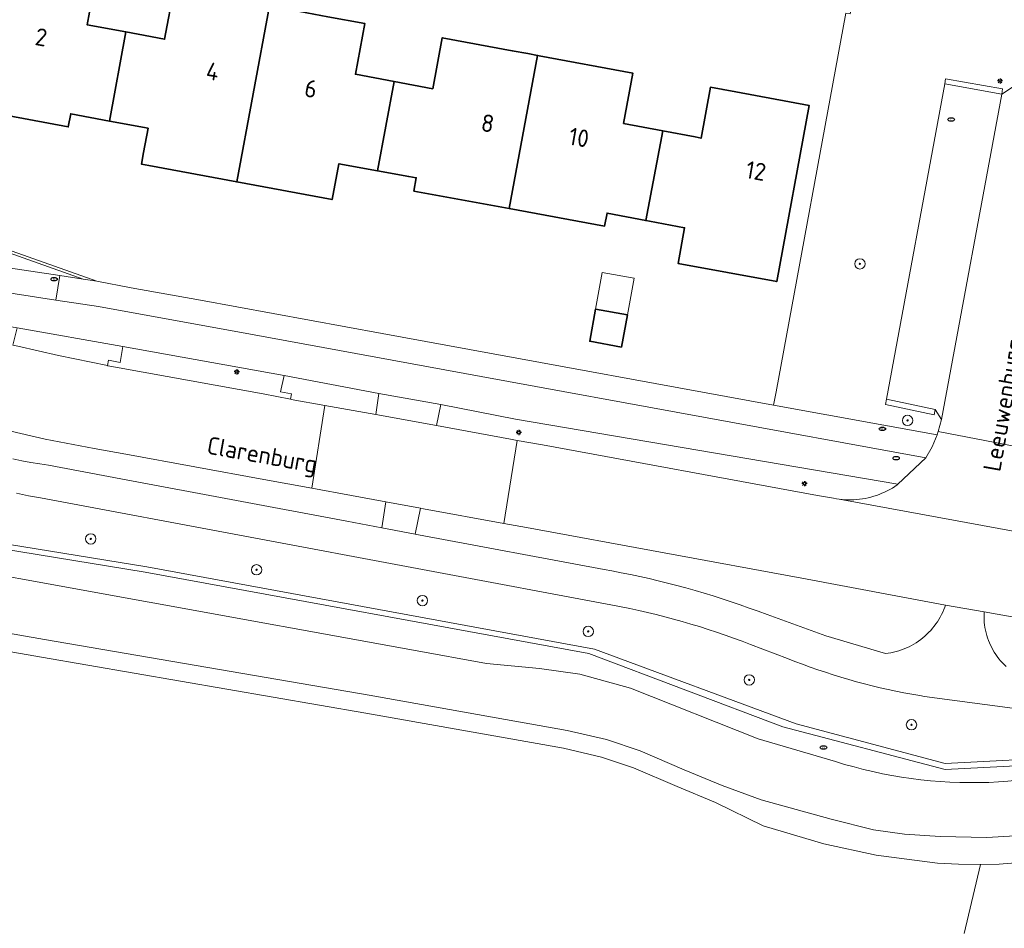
# Model space of a CAD drawing. Header units: metres. Extents: x 152610 to 160096, y 456114 to 462495.
# Tile 446 of 656: x 157918 to 157994, y 459836 to 459906. Entities that reach past the tile are written whole.
import ezdxf
from ezdxf.enums import TextEntityAlignment as Align

# ---------------------------------------------------------------- set-up
doc = ezdxf.new("R2010")
doc.units = ezdxf.units.M
doc.header["$LTSCALE"] = 0.5
doc.layers.get('0').update_dxf_attribs({"linetype": 'CONTINUOUS'})
for name, color, linetype, lineweight in [('B-PV-GK-BESCHOEIING-G', 251, 'GK-BESCHOEIING-SO', 18), ('B-PV-GR-BEPLANTING_CULTUUR_VASTE PLANTENVAK-GV', 251, 'CONTINUOUS', 18), ('B-PV-GR-BOOM-S', 251, 'CONTINUOUS', 25), ('B-PV-GR-GRAS-GV', 251, 'CONTINUOUS', 13), ('B-PV-IE-MEUBILAIR-S', 251, 'CONTINUOUS', 25), ('B-PV-IE-MEUBILAIR_WEGMEUBILAIR-GV', 251, 'CONTINUOUS', 18), ('B-PV-OG-BEBOUWING-GV', 6, 'CONTINUOUS', 35), ('B-PV-OG-BEBOUWING-T18', 1, 'CONTINUOUS', 18), ('B-PV-OG-BEBOUWING_OVERBOUWING-GV', 251, 'CONTINUOUS', 18), ('B-PV-OG-TERREIN_BEGROEID-GV', 251, 'CONTINUOUS', 18), ('B-PV-OG-TERREIN_OEVER-GV', 251, 'CONTINUOUS', 18), ('B-PV-OG-TOPOGRAFIE-T18', 1, 'CONTINUOUS', 18), ('B-PV-OG-WATER_SLOOT-GV', 251, 'CONTINUOUS', 18), ('B-PV-VH-GESLOTENVERHARDING_ASFALT-GV', 251, 'CONTINUOUS', 18), ('B-PV-VH-GESLOTENVERHARDING_BETON-GV', 251, 'CONTINUOUS', 18), ('B-PV-VH-OPENVERHARDING_BETONSTRAATSTEEN-GV', 251, 'CONTINUOUS', 18), ('B-PV-VH-OPENVERHARDING_TEGEL-GV', 251, 'CONTINUOUS', 18)]:
    doc.layers.add(name, color=color, linetype=linetype, lineweight=lineweight)
doc.styles.add('NLCS-ISO', font='NLCS-ISO.ttf')
doc.styles.add('NLCS-ISO-M750-T18', font='NLCS-ISO.ttf', dxfattribs={"height": 1.35})
doc.linetypes.add('GK-BESCHOEIING-SO', pattern='A,18,-3,[1,NLCS.SHX,S=0.6,R=0,X=0,Y=0],-3', length=24)

# ---------------------------------------------------------------- blocks, each defined once
blk = doc.blocks.new('SIE-MEUBILAIR_PAAL_LICHTMAST-SO')
for points in [[(-0.62, 0), (-1, 0)], [(-0.71, 0.71), (-0.44, 0.44)], [(0, 1), (0, 0.62)], [(0.44, 0.44), (0.71, 0.71)], [(1, 0), (0.62, 0)], [(-0.71, -0.71), (-0.44, -0.44)], [(0, -0.62), (0, -1)], [(0.44, -0.44), (0.71, -0.71)]]:
    blk.add_lwpolyline(points)
blk.add_circle((0, 0), 0.5)
blk = doc.blocks.new('SIE-MEUBILAIR_PUT_RIOOLPUT-SO')
blk.add_ellipse((0, 0), major_axis=(1.25, 0), ratio=0.54)
at = {"style": 'NLCS-ISO'}
blk.add_text('ri', height=0.75, dxfattribs=at).set_placement((-0.04, 0.07), align=Align.MIDDLE_CENTER)
blk = doc.blocks.new('SGR-BOOM_GBKN-SO')
at = {"linetype": 'ByBlock', "lineweight": 18}
h = blk.add_hatch(color=0, dxfattribs=at)
h.dxf.hatch_style = 1
edge = h.paths.add_edge_path()
edge.add_arc((0, 0), 0.25, 0, 360)
at = {"color": 0, "linetype": 'ByBlock', "lineweight": 18}
for radius in [2, 0.25]:
    blk.add_circle((0, 0), radius, dxfattribs=at)
at = {"color": 0, "linetype": 'ByBlock', "lineweight": 18, "style": 'NLCS-ISO'}
blk.add_attdef('SOORT', (2.5, 0), '', height=1.5, dxfattribs=at)

msp = doc.modelspace()

# ---------------------------------------------------------------- linework, layer by layer
at = {"layer": 'B-PV-GK-BESCHOEIING-G', "flags": 128}
msp.add_lwpolyline([(157621.543, 459766.067), (157631.048, 459764.67), (157642.392, 459762.921), (157651.111, 459761.466), (157658.881, 459760.528), (157670.486, 459759.043), (157671.519, 459758.901), (157672.555, 459758.776), (157673.593, 459758.666), (157674.632, 459758.573), (157675.673, 459758.495), (157676.714, 459758.433), (157677.757, 459758.387), (157678.8, 459758.357), (157679.843, 459758.343), (157680.886, 459758.346), (157681.93, 459758.364), (157682.972, 459758.398), (157684.015, 459758.448), (157685.056, 459758.514), (157686.096, 459758.596), (157686.593, 459758.641), (157691.469, 459758.993), (157692.877, 459759.131), (157694.284, 459759.284), (157695.689, 459759.454), (157697.091, 459759.64), (157698.492, 459759.841), (157699.891, 459760.058), (157701.286, 459760.291), (157702.679, 459760.54), (157704.07, 459760.805), (157705.457, 459761.085), (157706.84, 459761.381), (157708.221, 459761.692), (157709.598, 459762.019), (157710.971, 459762.362), (157712.34, 459762.72), (157713.705, 459763.094), (157715.065, 459763.483), (157716.421, 459763.887), (157717.773, 459764.307), (157719.119, 459764.741), (157720.461, 459765.192), (157721.797, 459765.657), (157723.128, 459766.137), (157724.454, 459766.632), (157725.774, 459767.143), (157727.088, 459767.668), (157728.396, 459768.208), (157729.698, 459768.763), (157730.993, 459769.332), (157732.282, 459769.916), (157733.504, 459770.486), (157734.605, 459771.021), (157735.7, 459771.57), (157736.787, 459772.134), (157737.867, 459772.711), (157738.939, 459773.303), (157740.003, 459773.908), (157741.06, 459774.528), (157742.108, 459775.161), (157743.147, 459775.808), (157744.179, 459776.468), (157745.201, 459777.142), (157746.215, 459777.829), (157746.665, 459778.14), (157751.466, 459781.377), (157754.544, 459783.551), (157759.862, 459787.893), (157767.004, 459793.665), (157769.663, 459795.836), (157771.592, 459797.477), (157772.996, 459799.061), (157773.88, 459800.012), (157774.034, 459800.485), (157774.439, 459802.482), (157774.677, 459804.995), (157775.837, 459806.35), (157777.24, 459806.647), (157777.583, 459806.728), (157777.923, 459806.824), (157778.259, 459806.935), (157778.589, 459807.061), (157778.912, 459807.202), (157779.229, 459807.358), (157779.539, 459807.528), (157779.841, 459807.712), (157780.134, 459807.909), (157780.418, 459808.119), (157780.692, 459808.342), (157780.955, 459808.577), (157781.208, 459808.824), (157781.314, 459808.934), (157784.487, 459812.368), (157787.194, 459815.116), (157791.103, 459818.503), (157792.459, 459819.51), (157792.799, 459819.78), (157793.128, 459820.063), (157793.447, 459820.358), (157793.755, 459820.664), (157794.051, 459820.982), (157794.335, 459821.31), (157794.607, 459821.648), (157794.867, 459821.996), (157795.113, 459822.354), (157795.346, 459822.72), (157795.565, 459823.095), (157795.771, 459823.477), (157795.962, 459823.867), (157796.139, 459824.263), (157796.301, 459824.666), (157796.448, 459825.075), (157796.558, 459825.416), (157797.833, 459830.252), (157799.338, 459839.181), (157799.825, 459844.168), (157802.799, 459860.033), (157803.904, 459866.493), (157803.979, 459866.989), (157804.069, 459867.481), (157804.175, 459867.97), (157804.297, 459868.456), (157804.434, 459868.938), (157804.586, 459869.415), (157804.754, 459869.886), (157804.937, 459870.353), (157805.134, 459870.813), (157805.346, 459871.266), (157805.572, 459871.713), (157805.813, 459872.152), (157806.068, 459872.583), (157806.336, 459873.006), (157806.617, 459873.42), (157806.912, 459873.825), (157807.219, 459874.22), (157807.539, 459874.606), (157807.871, 459874.981), (157808.215, 459875.345), (157808.57, 459875.697), (157808.936, 459876.039), (157809.313, 459876.368), (157809.701, 459876.686), (157810.098, 459876.99), (157810.505, 459877.282), (157810.921, 459877.561), (157811.345, 459877.826), (157811.528, 459877.935), (157812.002, 459878.151), (157812.482, 459878.352), (157812.968, 459878.539), (157813.459, 459878.711), (157813.956, 459878.868), (157814.457, 459879.009), (157814.963, 459879.135), (157815.472, 459879.245), (157815.984, 459879.339), (157816.499, 459879.418), (157817.015, 459879.481), (157817.534, 459879.528), (157818.02, 459879.558), (157818.905, 459879.593), (157819.791, 459879.612), (157820.676, 459879.615), (157821.562, 459879.603), (157822.447, 459879.574), (157823.332, 459879.529), (157824.216, 459879.468), (157825.098, 459879.392), (157825.979, 459879.299), (157826.858, 459879.191), (157827.735, 459879.066), (157828.61, 459878.926), (157829.482, 459878.77), (157829.829, 459878.703), (157847.691, 459875.272), (157865.972, 459871.844), (157882.201, 459869.24), (157907.939, 459864.663), (157948.65, 459857.262), (157954.27, 459856.255), (157958.365, 459855.867), (157961.463, 459855.418), (157965.353, 459854.346), (157975.192, 459850.435), (157981.133, 459848.696), (157981.85, 459848.478), (157982.571, 459848.275), (157983.296, 459848.088), (157984.025, 459847.916), (157984.758, 459847.76), (157985.493, 459847.62), (157986.232, 459847.495), (157986.973, 459847.386), (157987.716, 459847.293), (157988.461, 459847.216), (157989.208, 459847.155), (157989.956, 459847.109), (157990.704, 459847.08), (157991.453, 459847.067), (157992.202, 459847.07), (157992.951, 459847.088), (157993.699, 459847.123), (157994.416, 459847.171), (157998.714, 459847.624), (158000, 459847.633), (158009.32, 459846.378), (158022.876, 459843.827), (158034.469, 459841.861), (158044.977, 459839.819), (158047.253, 459839.446), (158053.831, 459839.622), (158055.86, 459839.703), (158056.805, 459839.603), (158057.541, 459839.502), (158058.277, 459839.296), (158059.083, 459838.951), (158060.206, 459838.327), (158060.828, 459837.754), (158066.888, 459832.17), (158069.422, 459829.419), (158073.654, 459823.494), (158074.393, 459822.728), (158079.172, 459818.975), (158081.949, 459816.68), (158083.317, 459816.023), (158088.641, 459814.932), (158095.297, 459813.674), (158095.505, 459813.573), (158095.706, 459813.458), (158095.899, 459813.33), (158096.082, 459813.188), (158096.255, 459813.034), (158096.418, 459812.869), (158096.568, 459812.693), (158096.706, 459812.507), (158096.83, 459812.312), (158096.941, 459812.108), (158097.038, 459811.898), (158097.12, 459811.681), (158097.186, 459811.459), (158097.237, 459811.234), (158097.273, 459811.005), (158097.293, 459810.774), (158097.296, 459810.542), (158097.284, 459810.311), (158097.255, 459810.081), (158097.211, 459809.854), (158097.207, 459809.835)], dxfattribs=at)
at = {"layer": 'B-PV-GR-BEPLANTING_CULTUUR_VASTE PLANTENVAK-GV', "flags": 128}
msp.add_lwpolyline([(157923.23, 459885.847), (157913.623, 459889.261), (157912.444, 459889.694), (157911.756, 459890.456), (157911.455, 459891.294), (157911.057, 459889.144), (157910.895, 459888.266), (157913.449, 459887.461), (157916.967, 459886.803), (157921.426, 459886.122)], close=True, dxfattribs=at)
at = {"layer": 'B-PV-GR-GRAS-GV', "flags": 128}
for points in [[(157991.052, 459835.446), (157992.3, 459840.754), (157990.619, 459840.801), (157988.989, 459840.871), (157984.276, 459841.492), (157980.25, 459842.343), (157975.569, 459843.75), (157971.913, 459845.53), (157968.96, 459846.764), (157965.599, 459848.198), (157963.141, 459849.031), (157960.212, 459849.712), (157944.995, 459852.419), (157920.026, 459856.723), (157893.812, 459861.301)], [(158043.915, 459834.452), (158031.801, 459836.752), (158020.278, 459838.847), (158014.018, 459839.996), (158008.467, 459841.043), (158004.904, 459841.383), (158000.614, 459841.396), (157997.191, 459841.071), (157993.741, 459840.777), (157992.3, 459840.754), (157991.052, 459835.446)]]:
    msp.add_lwpolyline(points, dxfattribs=at)
at = {"layer": 'B-PV-IE-MEUBILAIR_WEGMEUBILAIR-GV', "flags": 128}
msp.add_lwpolyline([(157913.623, 459889.261), (157923.23, 459885.847), (157924.277, 459885.687), (157913.691, 459889.449)], dxfattribs=at)
at = {"layer": 'B-PV-OG-BEBOUWING-GV', "flags": 128}
for points in [[(157926.529, 459904.892), (157923.538, 459905.447), (157924.255, 459909.371), (157922.039, 459909.778), (157916.654, 459910.767), (157914.475, 459898.99), (157922.085, 459897.574), (157922.273, 459898.59), (157925.254, 459898.03)], [(157927.89, 459895.604), (157927.725, 459894.708), (157928.297, 459894.602), (157935.061, 459893.347), (157937.569, 459906.901), (157937.135, 459906.981), (157935.259, 459907.328), (157930.231, 459908.258), (157929.5, 459904.333), (157927.455, 459904.72), (157926.529, 459904.892), (157925.254, 459898.03), (157928.235, 459897.471)], [(157945.901, 459894.196), (157947.167, 459901.078), (157944.187, 459901.636), (157944.91, 459905.552), (157942.056, 459906.071), (157939.362, 459906.569), (157938.161, 459906.792), (157937.569, 459906.901), (157935.061, 459893.347), (157942.396, 459891.986), (157942.915, 459894.745)], [(157945.901, 459894.196), (157948.299, 459893.755), (157948.879, 459893.659), (157948.694, 459892.635), (157956.033, 459891.291), (157958.207, 459903.084), (157957.464, 459903.223), (157956.264, 459903.447), (157950.874, 459904.452), (157950.146, 459900.52), (157947.167, 459901.078)], [(157964.83, 459897.853), (157965.544, 459901.73), (157958.346, 459903.058), (157958.207, 459903.084), (157956.033, 459891.291), (157963.373, 459889.946), (157963.557, 459890.938), (157966.54, 459890.369), (157967.857, 459897.276)], [(157967.857, 459897.276), (157966.54, 459890.369), (157966.832, 459890.313), (157969.525, 459889.81), (157969.031, 459887.065), (157976.618, 459885.659), (157979.124, 459899.221), (157973.472, 459900.271), (157972.495, 459900.452), (157971.52, 459900.633), (157970.797, 459896.71), (157970.335, 459896.804)], [(157964.683, 459880.625), (157965.132, 459883.108), (157962.684, 459883.551), (157962.235, 459881.068)]]:
    msp.add_lwpolyline(points, close=True, dxfattribs=at)
at = {"layer": 'B-PV-OG-BEBOUWING_OVERBOUWING-GV', "flags": 128}
msp.add_lwpolyline([(157965.132, 459883.108), (157965.637, 459885.931), (157963.188, 459886.369), (157962.684, 459883.551)], close=True, dxfattribs=at)
at = {"layer": 'B-PV-OG-TERREIN_BEGROEID-GV', "flags": 128}
for points in [[(157997.97, 459936.47), (157993.381, 459943.104), (157993.1, 459943.51), (157989.31, 459944.276), (157982.507, 459907.562), (157982.271, 459906.291), (157981.943, 459906.352), (157976.571, 459877.16), (157976.386, 459876.154), (157988.969, 459873.85), (157989.06, 459874.11), (157989.31, 459875.04), (157988.82, 459875.8), (157988.736, 459875.409), (157984.996, 459876.209), (157985.08, 459876.6), (157989.55, 459900.9), (157989.621, 459901.293), (157994.011, 459900.503), (157993.94, 459900.11), (157994.93, 459900.74)], [(157917.823, 459872.002), (157918.512, 459871.867), (157919.203, 459871.74), (157919.896, 459871.62), (157920.555, 459871.514), (157926.145, 459870.464), (157943.527, 459867.199), (157946.224, 459866.693), (157946.544, 459868.702), (157943.901, 459869.188), (157940.841, 459869.751), (157937.15, 459870.43), (157926.515, 459872.361), (157924.089, 459872.802), (157920.303, 459873.536), (157916.548, 459874.412)], [(157995.162, 459852.746), (157988.009, 459853.712), (157987.641, 459853.772), (157987.026, 459853.879), (157986.412, 459853.993), (157985.8, 459854.116), (157985.19, 459854.246), (157984.581, 459854.384), (157983.974, 459854.53), (157983.369, 459854.684), (157982.766, 459854.845), (157982.166, 459855.015), (157981.567, 459855.192), (157980.971, 459855.376), (157980.377, 459855.568), (157979.785, 459855.768), (157979.197, 459855.975), (157978.611, 459856.19), (157978.027, 459856.412), (157977.447, 459856.642), (157974.6, 459857.72), (157973.953, 459857.966), (157973.303, 459858.205), (157972.651, 459858.436), (157971.996, 459858.66), (157971.338, 459858.876), (157970.678, 459859.084), (157970.015, 459859.285), (157969.351, 459859.478), (157968.684, 459859.664), (157968.015, 459859.842), (157967.344, 459860.012), (157966.671, 459860.174), (157965.996, 459860.328), (157965.319, 459860.475), (157964.641, 459860.614), (157964.25, 459860.69), (157920.779, 459868.854), (157919.96, 459869), (157919.025, 459869.174), (157918.093, 459869.356)], [(158000, 459848.626), (157989.59, 459848.07), (157977.08, 459851.37), (157962.17, 459857.01), (157928.01, 459863.29), (157896.136, 459868.487)], [(157896.136, 459868.487), (157928.01, 459863.29), (157962.17, 459857.01), (157977.08, 459851.37), (157989.59, 459848.07), (158000, 459848.626)], [(157999.407, 459849.059), (157989.588, 459848.538), (157978.128, 459851.599), (157962.584, 459857.341), (157928.14, 459863.702), (157902.388, 459867.888)], [(157902.388, 459867.888), (157928.14, 459863.702), (157962.584, 459857.341), (157978.128, 459851.599), (157989.588, 459848.538), (157999.407, 459849.059)], [(157907.939, 459864.663), (157948.65, 459857.262), (157954.27, 459856.255), (157958.365, 459855.867), (157961.463, 459855.418), (157965.353, 459854.346), (157975.192, 459850.435), (157981.133, 459848.696), (157981.85, 459848.478), (157982.571, 459848.275), (157983.296, 459848.088), (157984.025, 459847.916), (157984.758, 459847.76), (157985.494, 459847.62), (157986.232, 459847.495), (157986.973, 459847.386), (157987.716, 459847.293), (157988.462, 459847.216), (157989.208, 459847.155), (157989.956, 459847.109), (157990.704, 459847.08), (157991.453, 459847.067), (157992.202, 459847.07), (157992.951, 459847.088), (157993.699, 459847.123), (157994.416, 459847.171)], [(157998.76, 459859.11), (157992.594, 459860.229), (157992.584, 459860.025), (157992.582, 459859.821), (157992.587, 459859.618), (157992.601, 459859.414), (157992.623, 459859.212), (157992.653, 459859.01), (157992.69, 459858.81), (157992.736, 459858.611), (157992.789, 459858.414), (157992.85, 459858.219), (157992.918, 459858.027), (157992.994, 459857.838), (157993.078, 459857.652), (157993.168, 459857.469), (157993.266, 459857.29), (157993.37, 459857.115), (157993.482, 459856.945), (157993.6, 459856.778), (157993.724, 459856.617), (157993.855, 459856.46), (157993.991, 459856.309), (157994.134, 459856.163), (157994.282, 459856.023)]]:
    msp.add_lwpolyline(points, dxfattribs=at)
for points in [[(157926.279, 459880.661), (157918.146, 459882.109), (157917.829, 459880.775), (157918.196, 459880.686), (157921.346, 459879.971), (157925.096, 459879.191), (157925.183, 459879.609), (157926.077, 459879.445)], [(157945.987, 459877.049), (157938.706, 459878.433), (157938.424, 459877.174), (157939.283, 459877.016), (157939.202, 459876.599), (157939.236, 459876.592), (157941.848, 459876.128), (157945.759, 459875.432)], [(157956.51, 459875.06), (157950.772, 459876.193), (157950.444, 459874.589), (157956.12, 459873.53), (157956.647, 459873.434), (157958.59, 459873.08), (157979.77, 459869.19), (157980.99, 459868.98), (157981.21, 459868.939), (157981.432, 459868.905), (157981.655, 459868.88), (157981.878, 459868.862), (157982.102, 459868.853), (157982.327, 459868.851), (157982.551, 459868.858), (157982.775, 459868.872), (157982.998, 459868.894), (157983.22, 459868.925), (157983.441, 459868.963), (157983.66, 459869.009), (157983.878, 459869.063), (157984.094, 459869.125), (157984.307, 459869.194), (157984.517, 459869.271), (157984.725, 459869.355), (157984.93, 459869.447), (157985.131, 459869.546), (157985.329, 459869.652), (157985.522, 459869.765), (157985.712, 459869.885), (157985.897, 459870.011), (157985.951, 459870.05)], [(157949.433, 459868.17), (157949.191, 459868.214), (157948.797, 459866.209), (157949.055, 459866.161), (157963.33, 459863.48), (157963.926, 459863.373), (157964.645, 459863.237), (157965.362, 459863.094), (157966.077, 459862.942), (157966.791, 459862.782), (157967.503, 459862.615), (157968.213, 459862.44), (157968.921, 459862.257), (157969.627, 459862.067), (157970.331, 459861.869), (157971.033, 459861.663), (157971.732, 459861.449), (157972.429, 459861.228), (157973.124, 459860.999), (157973.816, 459860.762), (157974.505, 459860.519), (157975.192, 459860.267), (157975.876, 459860.008), (157980.393, 459858.369), (157985, 459857.004), (157985.209, 459857.032), (157985.416, 459857.069), (157985.622, 459857.113), (157985.827, 459857.165), (157986.029, 459857.224), (157986.229, 459857.291), (157986.426, 459857.366), (157986.62, 459857.448), (157986.81, 459857.538), (157986.998, 459857.635), (157987.181, 459857.738), (157987.36, 459857.849), (157987.536, 459857.966), (157987.706, 459858.09), (157987.872, 459858.22), (157988.032, 459858.357), (157988.187, 459858.499), (157988.337, 459858.648), (157988.481, 459858.801), (157988.619, 459858.96), (157988.751, 459859.125), (157988.877, 459859.294), (157988.996, 459859.468), (157989.108, 459859.646), (157989.214, 459859.828), (157989.313, 459860.015), (157989.404, 459860.205), (157989.488, 459860.398), (157989.565, 459860.594), (157989.62, 459860.75), (157978.56, 459862.83), (157957.37, 459866.71), (157955.613, 459867.033)]]:
    msp.add_lwpolyline(points, close=True, dxfattribs=at)
at = {"layer": 'B-PV-OG-TERREIN_OEVER-GV', "flags": 128}
for points in [[(158047.82, 459831.492), (158044.637, 459836.097), (158033.095, 459837.991), (158019.933, 459840.498), (158011.86, 459841.965), (158007.851, 459842.675), (158004.886, 459843.134), (158002.088, 459843.259), (157997.138, 459843.093), (157992.792, 459842.845), (157989.204, 459842.926), (157986.448, 459843.093), (157984.068, 459843.427), (157980.81, 459844.262), (157975.419, 459845.746), (157972.425, 459846.839), (157969.506, 459848.058), (157966.101, 459849.511), (157963.526, 459850.383), (157960.495, 459851.089), (157945.238, 459853.803), (157920.267, 459858.107), (157894.057, 459862.684)], [(157893.812, 459861.301), (157920.026, 459856.723), (157944.995, 459852.419), (157960.212, 459849.712), (157963.141, 459849.031), (157965.599, 459848.198), (157968.96, 459846.764), (157971.913, 459845.53), (157975.569, 459843.75), (157980.25, 459842.343), (157984.276, 459841.492), (157988.989, 459840.871), (157990.619, 459840.801), (157992.3, 459840.754), (157993.741, 459840.777), (157997.191, 459841.071), (158000.614, 459841.396), (158004.904, 459841.383), (158008.467, 459841.043), (158014.018, 459839.996), (158020.278, 459838.847), (158031.801, 459836.752), (158043.915, 459834.452)]]:
    msp.add_lwpolyline(points, dxfattribs=at)
at = {"layer": 'B-PV-OG-WATER_SLOOT-GV', "flags": 128}
for points in [[(157994.416, 459847.171), (157993.699, 459847.123), (157992.951, 459847.088), (157992.202, 459847.07), (157991.453, 459847.067), (157990.704, 459847.08), (157989.956, 459847.109), (157989.208, 459847.155), (157988.462, 459847.216), (157987.716, 459847.293), (157986.973, 459847.386), (157986.232, 459847.495), (157985.494, 459847.62), (157984.758, 459847.76), (157984.025, 459847.916), (157983.296, 459848.088), (157982.571, 459848.275), (157981.85, 459848.478), (157981.133, 459848.696), (157975.192, 459850.435), (157965.353, 459854.346), (157961.463, 459855.418), (157958.365, 459855.867), (157954.27, 459856.255), (157948.65, 459857.262), (157907.939, 459864.663)], [(157894.057, 459862.684), (157920.267, 459858.107), (157945.238, 459853.803), (157960.495, 459851.089), (157963.526, 459850.383), (157966.101, 459849.511), (157969.506, 459848.058), (157972.425, 459846.839), (157975.419, 459845.746), (157980.81, 459844.262), (157984.068, 459843.427), (157986.448, 459843.093), (157989.204, 459842.926), (157992.792, 459842.845), (157997.138, 459843.093), (158002.088, 459843.259), (158004.886, 459843.134), (158007.851, 459842.675), (158011.86, 459841.965), (158019.933, 459840.498), (158033.095, 459837.991), (158044.637, 459836.097), (158047.82, 459831.492)]]:
    msp.add_lwpolyline(points, dxfattribs=at)
at = {"layer": 'B-PV-VH-GESLOTENVERHARDING_ASFALT-GV', "flags": 128}
for points in [[(157950.772, 459876.193), (157956.51, 459875.06), (157985.951, 459870.05), (157988.102, 459872.089), (157953.874, 459878.35), (157936.125, 459881.607), (157924.404, 459883.748), (157921.14, 459884.246), (157918.003, 459884.726), (157913.43, 459885.551), (157911.866, 459885.962), (157911.377, 459884.241), (157911.173, 459883.524), (157912.072, 459883.225), (157916.06, 459882.443), (157918.146, 459882.109), (157926.279, 459880.661), (157938.706, 459878.433), (157945.987, 459877.049)], [(157945.759, 459875.432), (157941.848, 459876.128), (157940.841, 459869.751), (157943.901, 459869.188), (157946.544, 459868.702), (157949.191, 459868.214), (157949.433, 459868.17), (157955.613, 459867.033), (157956.647, 459873.434), (157956.12, 459873.53), (157950.444, 459874.589)], [(158000, 459865.484), (157981.432, 459868.905), (157981.21, 459868.939), (157980.99, 459868.98), (157979.77, 459869.19), (157958.59, 459873.08), (157956.647, 459873.434), (157955.613, 459867.033), (157957.37, 459866.71), (157978.56, 459862.83), (157989.62, 459860.75), (157992.594, 459860.229), (157998.76, 459859.11), (158000, 459858.882), (157999.941, 459862.6)]]:
    msp.add_lwpolyline(points, close=True, dxfattribs=at)
for points in [[(157916.548, 459874.412), (157920.303, 459873.536), (157924.089, 459872.802), (157926.515, 459872.361), (157937.15, 459870.43), (157940.841, 459869.751), (157941.848, 459876.128), (157939.236, 459876.592), (157939.202, 459876.599), (157937.079, 459877.011), (157926.01, 459879.029), (157925.124, 459879.185), (157925.096, 459879.191), (157921.346, 459879.971), (157918.196, 459880.686)], [(157994.909, 459872.996), (157991.977, 459873.554), (157989.06, 459874.11), (157988.969, 459873.85), (157988.596, 459872.94), (157988.102, 459872.089), (157985.951, 459870.05), (157985.897, 459870.011), (157985.712, 459869.885), (157985.522, 459869.765), (157985.329, 459869.652), (157985.131, 459869.546), (157984.93, 459869.447), (157984.725, 459869.355), (157984.517, 459869.271), (157984.307, 459869.194), (157984.094, 459869.125), (157983.878, 459869.063), (157983.66, 459869.009), (157983.441, 459868.963), (157983.22, 459868.925), (157982.998, 459868.894), (157982.775, 459868.872), (157982.551, 459868.858), (157982.327, 459868.851), (157982.102, 459868.853), (157981.878, 459868.862), (157981.655, 459868.88), (157981.432, 459868.905), (158000, 459865.484)], [(157994.282, 459856.023), (157994.134, 459856.163), (157993.991, 459856.309), (157993.855, 459856.46), (157993.724, 459856.617), (157993.6, 459856.778), (157993.482, 459856.945), (157993.37, 459857.115), (157993.266, 459857.29), (157993.168, 459857.469), (157993.078, 459857.652), (157992.994, 459857.838), (157992.918, 459858.027), (157992.85, 459858.219), (157992.789, 459858.414), (157992.736, 459858.611), (157992.69, 459858.81), (157992.653, 459859.01), (157992.623, 459859.212), (157992.601, 459859.414), (157992.587, 459859.618), (157992.582, 459859.821), (157992.584, 459860.025), (157992.594, 459860.229), (157989.62, 459860.75), (157989.565, 459860.594), (157989.488, 459860.398), (157989.404, 459860.205), (157989.313, 459860.015), (157989.214, 459859.828), (157989.108, 459859.646), (157988.996, 459859.468), (157988.877, 459859.294), (157988.751, 459859.125), (157988.619, 459858.96), (157988.481, 459858.801), (157988.337, 459858.648), (157988.187, 459858.499), (157988.032, 459858.357), (157987.872, 459858.22), (157987.706, 459858.09), (157987.536, 459857.966), (157987.36, 459857.849), (157987.181, 459857.738), (157986.998, 459857.635), (157986.81, 459857.538), (157986.62, 459857.448), (157986.426, 459857.366), (157986.229, 459857.291), (157986.029, 459857.224), (157985.827, 459857.165), (157985.622, 459857.113), (157985.416, 459857.069), (157985.209, 459857.032), (157985, 459857.004), (157980.393, 459858.369), (157975.876, 459860.008), (157975.192, 459860.267), (157974.505, 459860.519), (157973.816, 459860.762), (157973.124, 459860.999), (157972.429, 459861.228), (157971.732, 459861.449), (157971.033, 459861.663), (157970.331, 459861.869), (157969.627, 459862.067), (157968.921, 459862.257), (157968.213, 459862.44), (157967.503, 459862.615), (157966.791, 459862.782), (157966.077, 459862.942), (157965.362, 459863.094), (157964.645, 459863.237), (157963.926, 459863.373), (157963.33, 459863.48), (157949.055, 459866.161), (157948.797, 459866.209), (157946.224, 459866.693), (157943.527, 459867.199), (157926.145, 459870.464), (157920.555, 459871.514), (157919.896, 459871.62), (157919.203, 459871.74), (157918.512, 459871.867), (157917.823, 459872.002)], [(157918.093, 459869.356), (157919.025, 459869.174), (157919.96, 459869), (157920.779, 459868.854), (157964.25, 459860.69), (157964.641, 459860.614), (157965.319, 459860.475), (157965.996, 459860.328), (157966.671, 459860.174), (157967.344, 459860.012), (157968.015, 459859.842), (157968.684, 459859.664), (157969.351, 459859.478), (157970.015, 459859.285), (157970.678, 459859.084), (157971.338, 459858.876), (157971.996, 459858.66), (157972.651, 459858.436), (157973.303, 459858.205), (157973.953, 459857.966), (157974.6, 459857.72), (157977.447, 459856.642), (157978.027, 459856.412), (157978.611, 459856.19), (157979.197, 459855.975), (157979.785, 459855.768), (157980.377, 459855.568), (157980.971, 459855.376), (157981.567, 459855.192), (157982.166, 459855.015), (157982.766, 459854.845), (157983.369, 459854.684), (157983.974, 459854.53), (157984.581, 459854.384), (157985.19, 459854.246), (157985.8, 459854.116), (157986.412, 459853.993), (157987.026, 459853.879), (157987.641, 459853.772), (157988.009, 459853.712), (157995.162, 459852.746)]]:
    msp.add_lwpolyline(points, dxfattribs=at)
at = {"layer": 'B-PV-VH-GESLOTENVERHARDING_BETON-GV', "flags": 128}
msp.add_lwpolyline([(157913.623, 459889.261), (157923.23, 459885.847), (157924.277, 459885.687), (157913.691, 459889.449)], dxfattribs=at)
at = {"layer": 'B-PV-VH-OPENVERHARDING_BETONSTRAATSTEEN-GV', "flags": 128}
for points in [[(157993.94, 459900.11), (157989.55, 459900.9), (157985.08, 459876.6), (157988.82, 459875.8), (157989.31, 459875.04)], [(157994.011, 459900.503), (157989.621, 459901.293), (157989.55, 459900.9), (157993.94, 459900.11)], [(157950.772, 459876.193), (157945.987, 459877.049), (157945.759, 459875.432), (157950.444, 459874.589)], [(157988.82, 459875.8), (157985.08, 459876.6), (157984.996, 459876.209), (157988.736, 459875.409)], [(157949.191, 459868.214), (157946.544, 459868.702), (157946.224, 459866.693), (157948.797, 459866.209)]]:
    msp.add_lwpolyline(points, close=True, dxfattribs=at)
msp.add_lwpolyline([(157994.93, 459900.74), (157993.94, 459900.11), (157989.31, 459875.04), (157989.06, 459874.11), (157991.977, 459873.554), (157994.909, 459872.996)], dxfattribs=at)
at = {"layer": 'B-PV-VH-OPENVERHARDING_TEGEL-GV', "flags": 128}
for points in [[(157911.866, 459885.962), (157913.43, 459885.551), (157918.003, 459884.726), (157921.14, 459884.246), (157921.426, 459886.122), (157916.967, 459886.803), (157913.449, 459887.461), (157910.895, 459888.266), (157905.99, 459889.888), (157904.347, 459890.434), (157899.19, 459892.445), (157896.701, 459893.467), (157895.988, 459891.73), (157905.295, 459888.038), (157908.943, 459886.812)], [(157988.102, 459872.089), (157988.596, 459872.94), (157988.969, 459873.85), (157976.386, 459876.154), (157951.14, 459880.779), (157946.246, 459881.675), (157932.259, 459884.23), (157926.919, 459885.174), (157924.277, 459885.687), (157923.23, 459885.847), (157921.426, 459886.122), (157921.14, 459884.246), (157924.404, 459883.748), (157936.125, 459881.607), (157953.874, 459878.35)], [(157938.706, 459878.433), (157926.279, 459880.661), (157926.077, 459879.445), (157925.183, 459879.609), (157925.096, 459879.191), (157925.124, 459879.185), (157926.01, 459879.029), (157937.079, 459877.011), (157939.202, 459876.599), (157939.283, 459877.016), (157938.424, 459877.174)]]:
    msp.add_lwpolyline(points, close=True, dxfattribs=at)

# ---------------------------------------------------------------- block references
at = {"layer": 'B-PV-GR-BOOM-S', "xscale": 0.2, "yscale": 0.2, "zscale": 0.2}
for p in [(157983.03, 459887.03), (157986.693, 459874.969), (157923.817, 459865.839), (157936.583, 459863.465), (157949.35, 459861.091), (157962.117, 459858.717), (157974.508, 459854.978), (157986.998, 459851.526)]:
    msp.add_blockref('SGR-BOOM_GBKN-SO', p, dxfattribs=at)
at = {"layer": 'B-PV-IE-MEUBILAIR-S', "xscale": 0.2, "yscale": 0.2, "zscale": 0.2}
for name, p in [('SIE-MEUBILAIR_PAAL_LICHTMAST-SO', (157993.81, 459901.119)), ('SIE-MEUBILAIR_PUT_RIOOLPUT-SO', (157990.045, 459898.146)), ('SIE-MEUBILAIR_PUT_RIOOLPUT-SO', (157920.99, 459885.847)), ('SIE-MEUBILAIR_PAAL_LICHTMAST-SO', (157935.059, 459878.706)), ('SIE-MEUBILAIR_PAAL_LICHTMAST-SO', (157956.764, 459874.042)), ('SIE-MEUBILAIR_PUT_RIOOLPUT-SO', (157984.752, 459874.317)), ('SIE-MEUBILAIR_PUT_RIOOLPUT-SO', (157985.809, 459872.06)), ('SIE-MEUBILAIR_PAAL_LICHTMAST-SO', (157978.757, 459870.103)), ('SIE-MEUBILAIR_PUT_RIOOLPUT-SO', (157980.227, 459849.772))]:
    msp.add_blockref(name, p, dxfattribs=at)

# ---------------------------------------------------------------- texts
at = {"layer": 'B-PV-OG-BEBOUWING-T18', "style": 'NLCS-ISO-M750-T18'}
for s, p in [('2', (157920.004, 459904.492)), ('4', (157933.202, 459901.855)), ('6', (157940.762, 459900.526)), ('8', (157954.374, 459897.863)), ('10', (157961.4, 459896.763)), ('12', (157975.023, 459894.192))]:
    msp.add_text(s, height=1.35, rotation=350.3, dxfattribs=at).set_placement(p, align=Align.MIDDLE)
at = {"layer": 'B-PV-OG-TOPOGRAFIE-T18', "style": 'NLCS-ISO-M750-T18'}
for s, rotation, p in [('Leeuwenburg', 80, (157994.253, 459876.136)), ('Clarenburg', 349.8, (157936.985, 459872.131))]:
    msp.add_text(s, height=1.35, rotation=rotation, dxfattribs=at).set_placement(p, align=Align.MIDDLE)

doc.saveas('drawing.dxf')
